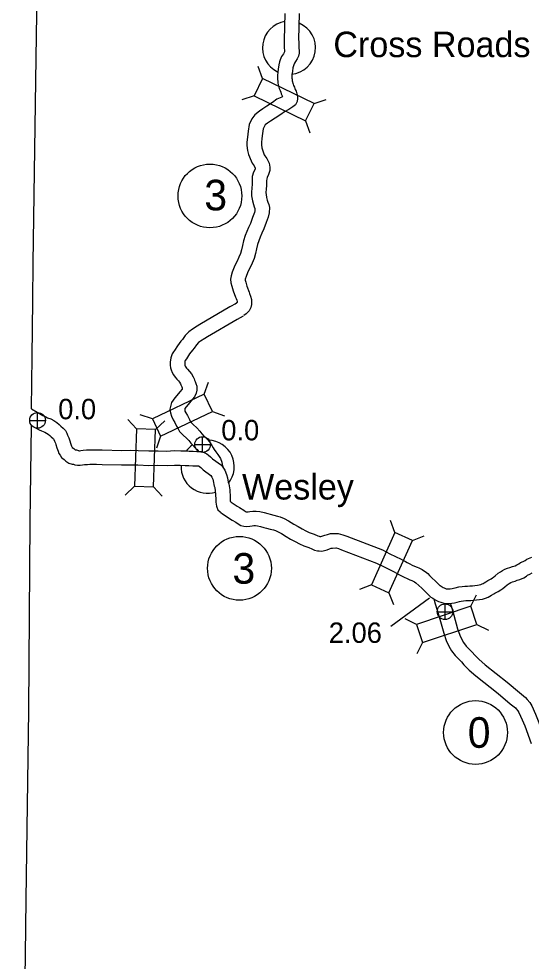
# Model space of a CAD drawing. Extents: x -939622 to -934245, y 1383184 to 1385301.
# Drawn here: x -935555.3 to -935523.5, y 1384079.7 to 1384138.3 of the extents above; entities that cross this region are included whole.
import ezdxf

# ---------------------------------------------------------------- set-up
doc = ezdxf.new("R2010")
doc.units = 0
for name, color, linetype in [('Level 10', 7, 'Continuous'), ('Level 2', 7, 'Continuous'), ('Level 20', 7, 'Continuous'), ('Level 24', 7, 'Continuous'), ('Level 25', 7, 'Continuous'), ('Level 26', 7, 'Continuous'), ('Level 27', 7, 'Continuous')]:
    doc.layers.add(name, color=color, linetype=linetype)

msp = doc.modelspace()

# ---------------------------------------------------------------- linework, layer by layer
at = {"layer": 'Level 10'}
for points in [[(-935538.758, 1384138.605), (-935538.795, 1384136.965), (-935538.789, 1384136.816), (-935538.79, 1384136.648), (-935538.787, 1384136.446), (-935538.774, 1384136.318), (-935538.765, 1384136.237), (-935538.764, 1384136.219), (-935538.766, 1384136.214), (-935538.839, 1384136.094), (-935538.949, 1384135.931), (-935539.039, 1384135.715), (-935539.079, 1384135.593), (-935539.127, 1384135.413), (-935539.173, 1384135.133), (-935539.19, 1384134.958), (-935539.212, 1384134.75), (-935539.205, 1384134.491), (-935539.188, 1384134.399), (-935539.178, 1384134.273), (-935539.096, 1384133.946), (-935539.046, 1384133.802), (-935539.003, 1384133.7), (-935538.973, 1384133.607), (-935538.921, 1384133.49), (-935538.897, 1384133.441), (-935538.945, 1384133.408), (-935539.24, 1384133.271), (-935539.523, 1384133.066), (-935539.86, 1384132.833), (-935540.113, 1384132.668), (-935540.334, 1384132.535), (-935540.624, 1384132.307), (-935540.808, 1384132.045), (-935540.96, 1384131.7), (-935541.036, 1384131.281), (-935541.079, 1384130.922), (-935541.103, 1384130.61), (-935541.101, 1384130.395), (-935541.072, 1384130.087), (-935541.001, 1384129.834), (-935540.846, 1384129.45), (-935540.773, 1384129.303), (-935540.648, 1384129.122), (-935540.585, 1384128.994), (-935540.583, 1384128.985), (-935540.601, 1384128.916), (-935540.691, 1384128.734), (-935540.771, 1384128.471), (-935540.78, 1384128.219), (-935540.783, 1384127.958), (-935540.804, 1384127.778), (-935540.822, 1384127.463), (-935540.819, 1384127.264), (-935540.767, 1384126.952), (-935540.701, 1384126.735), (-935540.654, 1384126.593), (-935540.615, 1384126.479), (-935540.606, 1384126.444), (-935540.611, 1384126.342), (-935540.642, 1384126.224), (-935540.751, 1384125.932), (-935540.893, 1384125.559), (-935541.004, 1384125.296), (-935541.105, 1384125.046), (-935541.214, 1384124.8), (-935541.316, 1384124.48), (-935541.381, 1384124.182), (-935541.445, 1384123.917), (-935541.509, 1384123.68), (-935541.606, 1384123.452), (-935541.714, 1384123.209), (-935541.807, 1384123.032), (-935541.906, 1384122.832), (-935542.013, 1384122.527), (-935542.079, 1384122.296), (-935542.121, 1384122.094), (-935542.1, 1384121.869), (-935542.046, 1384121.659), (-935541.954, 1384121.371), (-935541.81, 1384120.973), (-935541.781, 1384120.896), (-935541.74, 1384120.778), (-935541.72, 1384120.695), (-935541.717, 1384120.642), (-935541.718, 1384120.639), (-935541.74, 1384120.618), (-935541.836, 1384120.544)], [(-935537.859, 1384138.591), (-935537.895, 1384136.972), (-935537.889, 1384136.832), (-935537.89, 1384136.652), (-935537.888, 1384136.5), (-935537.879, 1384136.412), (-935537.87, 1384136.325), (-935537.851, 1384136.122), (-935537.897, 1384135.939), (-935537.979, 1384135.777), (-935538.081, 1384135.609), (-935538.152, 1384135.503), (-935538.195, 1384135.401), (-935538.216, 1384135.337), (-935538.246, 1384135.223), (-935538.28, 1384135.017), (-935538.295, 1384134.868), (-935538.31, 1384134.715), (-935538.307, 1384134.584), (-935538.294, 1384134.514), (-935538.287, 1384134.418), (-935538.233, 1384134.204), (-935538.206, 1384134.125), (-935538.16, 1384134.017), (-935538.131, 1384133.93), (-935538.106, 1384133.872), (-935538.055, 1384133.769), (-935538.023, 1384133.684), (-935537.998, 1384133.596), (-935537.971, 1384133.455), (-935537.972, 1384133.321), (-935537.989, 1384133.126), (-935538.034, 1384133.051), (-935538.086, 1384132.926), (-935538.256, 1384132.788), (-935538.5, 1384132.623), (-935538.782, 1384132.491), (-935539.004, 1384132.331), (-935539.358, 1384132.086), (-935539.634, 1384131.905), (-935539.822, 1384131.793), (-935539.964, 1384131.68), (-935540.021, 1384131.6), (-935540.093, 1384131.435), (-935540.146, 1384131.147), (-935540.183, 1384130.833), (-935540.203, 1384130.581), (-935540.201, 1384130.442), (-935540.184, 1384130.251), (-935540.148, 1384130.125), (-935540.024, 1384129.818), (-935539.996, 1384129.761), (-935539.871, 1384129.581), (-935539.732, 1384129.3), (-935539.676, 1384129.059), (-935539.689, 1384128.843), (-935539.755, 1384128.597), (-935539.852, 1384128.402), (-935539.875, 1384128.323), (-935539.88, 1384128.196), (-935539.884, 1384127.899), (-935539.907, 1384127.701), (-935539.921, 1384127.445), (-935539.92, 1384127.344), (-935539.889, 1384127.158), (-935539.843, 1384127.008), (-935539.801, 1384126.88), (-935539.751, 1384126.735), (-935539.701, 1384126.536), (-935539.716, 1384126.206), (-935539.783, 1384125.951), (-935539.909, 1384125.614), (-935540.058, 1384125.225), (-935540.171, 1384124.954), (-935540.276, 1384124.694), (-935540.372, 1384124.479), (-935540.446, 1384124.247), (-935540.504, 1384123.981), (-935540.573, 1384123.694), (-935540.656, 1384123.385), (-935540.782, 1384123.091), (-935540.903, 1384122.818), (-935541.004, 1384122.624), (-935541.075, 1384122.482), (-935541.155, 1384122.253), (-935541.204, 1384122.082), (-935541.212, 1384122.045), (-935541.21, 1384122.023), (-935541.181, 1384121.908), (-935541.101, 1384121.661), (-935540.966, 1384121.285), (-935540.936, 1384121.205), (-935540.876, 1384121.034), (-935540.826, 1384120.829), (-935540.814, 1384120.63), (-935540.815, 1384120.514), (-935540.871, 1384120.33), (-935540.957, 1384120.122), (-935541.151, 1384119.935), (-935541.289, 1384119.829)], [(-935541.778, 1384120.582), (-935542.156, 1384120.375), (-935544.026, 1384119.284), (-935544.2, 1384119.172), (-935544.489, 1384118.991), (-935544.712, 1384118.827), (-935544.932, 1384118.588), (-935545.098, 1384118.354), (-935545.198, 1384118.23), (-935545.407, 1384117.96), (-935545.598, 1384117.653), (-935545.657, 1384117.575), (-935545.748, 1384117.445), (-935545.837, 1384117.213), (-935545.867, 1384116.927), (-935545.868, 1384116.743), (-935545.842, 1384116.585), (-935545.812, 1384116.458), (-935545.746, 1384116.304), (-935545.668, 1384116.149), (-935545.563, 1384116.001), (-935545.458, 1384115.888), (-935545.363, 1384115.779), (-935545.298, 1384115.694), (-935545.233, 1384115.588), (-935545.201, 1384115.523), (-935545.181, 1384115.476), (-935545.153, 1384115.408), (-935545.126, 1384115.335), (-935545.117, 1384115.302), (-935545.117, 1384115.283), (-935545.126, 1384115.262), (-935545.279, 1384115.088), (-935545.453, 1384114.87), (-935545.582, 1384114.72), (-935545.681, 1384114.579), (-935545.789, 1384114.44), (-935545.882, 1384114.014), (-935545.854, 1384113.788), (-935545.798, 1384113.574), (-935545.686, 1384113.359), (-935545.587, 1384113.192), (-935545.467, 1384112.95), (-935545.401, 1384112.832), (-935545.286, 1384112.631), (-935545.071, 1384112.411), (-935544.856, 1384112.217), (-935544.713, 1384112.061), (-935544.595, 1384111.908), (-935544.43, 1384111.732), (-935544.389, 1384111.681), (-935544.275, 1384111.582), (-935544.203, 1384111.518), (-935544.152, 1384111.454), (-935544.112, 1384111.393)], [(-935541.347, 1384119.791), (-935541.714, 1384119.592), (-935543.557, 1384118.515), (-935543.719, 1384118.412), (-935543.983, 1384118.246), (-935544.109, 1384118.153), (-935544.231, 1384118.021), (-935544.379, 1384117.812), (-935544.491, 1384117.673), (-935544.667, 1384117.445), (-935544.856, 1384117.141), (-935544.929, 1384117.045), (-935544.947, 1384117.02), (-935544.955, 1384117), (-935544.968, 1384116.877), (-935544.968, 1384116.816), (-935544.959, 1384116.763), (-935544.953, 1384116.739), (-935544.93, 1384116.683), (-935544.896, 1384116.616), (-935544.864, 1384116.571), (-935544.789, 1384116.491), (-935544.664, 1384116.347), (-935544.555, 1384116.203), (-935544.442, 1384116.021), (-935544.384, 1384115.9), (-935544.352, 1384115.827), (-935544.314, 1384115.732), (-935544.269, 1384115.613), (-935544.219, 1384115.435), (-935544.215, 1384115.203), (-935544.252, 1384115.015), (-935544.357, 1384114.773), (-935544.589, 1384114.51), (-935544.759, 1384114.297), (-935544.871, 1384114.166), (-935544.953, 1384114.05), (-935544.97, 1384113.971), (-935544.968, 1384113.957), (-935544.953, 1384113.901), (-935544.899, 1384113.797), (-935544.795, 1384113.621), (-935544.672, 1384113.371), (-935544.619, 1384113.278), (-935544.562, 1384113.178), (-935544.447, 1384113.06), (-935544.221, 1384112.857), (-935544.023, 1384112.64), (-935543.909, 1384112.492), (-935543.752, 1384112.324), (-935543.739, 1384112.309), (-935543.68, 1384112.258), (-935543.549, 1384112.14), (-935543.421, 1384111.982), (-935543.278, 1384111.76), (-935543.202, 1384111.624), (-935543.13, 1384111.514), (-935543.042, 1384111.372), (-935543.031, 1384111.358), (-935542.902, 1384111.209), (-935542.753, 1384110.95), (-935542.673, 1384110.724), (-935542.635, 1384110.575), (-935542.583, 1384110.402), (-935542.581, 1384110.372)], [(-935554.475, 1384114.027), (-935553.766, 1384113.628), (-935553.592, 1384113.542), (-935553.483, 1384113.487), (-935553.285, 1384113.408), (-935553.101, 1384113.315), (-935552.902, 1384113.184), (-935552.753, 1384113.059), (-935552.652, 1384112.967), (-935552.506, 1384112.837), (-935552.378, 1384112.693), (-935552.288, 1384112.531), (-935552.236, 1384112.405), (-935552.153, 1384112.233), (-935552.097, 1384112.058), (-935552.057, 1384111.897), (-935551.989, 1384111.72), (-935551.969, 1384111.668), (-935551.956, 1384111.647), (-935551.947, 1384111.634), (-935551.857, 1384111.564), (-935551.778, 1384111.49), (-935551.692, 1384111.481), (-935551.562, 1384111.442), (-935551.534, 1384111.436), (-935551.509, 1384111.436), (-935551.423, 1384111.444), (-935551.276, 1384111.466), (-935551.057, 1384111.482), (-935550.872, 1384111.491), (-935550.695, 1384111.49), (-935550.427, 1384111.489), (-935550.084, 1384111.485), (-935548.88, 1384111.458), (-935548.325, 1384111.462), (-935547.848, 1384111.448), (-935547.193, 1384111.425), (-935546.616, 1384111.436), (-935546.068, 1384111.413), (-935545.621, 1384111.445), (-935545.216, 1384111.434), (-935544.901, 1384111.418), (-935544.684, 1384111.411), (-935544.442, 1384111.401), (-935544.223, 1384111.395), (-935544.094, 1384111.394), (-935543.949, 1384111.379), (-935543.878, 1384111.36), (-935543.756, 1384111.331), (-935543.603, 1384111.244), (-935543.488, 1384111.157), (-935543.357, 1384111.051), (-935543.236, 1384110.921), (-935542.69, 1384110.539)], [(-935554.458, 1384112.985), (-935554.186, 1384112.832), (-935553.995, 1384112.737), (-935553.853, 1384112.666), (-935553.656, 1384112.587), (-935553.553, 1384112.535), (-935553.441, 1384112.461), (-935553.345, 1384112.381), (-935553.255, 1384112.299), (-935553.144, 1384112.2), (-935553.117, 1384112.169), (-935553.1, 1384112.138), (-935553.057, 1384112.036), (-935552.991, 1384111.901), (-935552.964, 1384111.812), (-935552.916, 1384111.624), (-935552.829, 1384111.398), (-935552.778, 1384111.264), (-935552.708, 1384111.153), (-935552.609, 1384111.009), (-935552.443, 1384110.88), (-935552.34, 1384110.783), (-935552.168, 1384110.665), (-935551.956, 1384110.604), (-935551.871, 1384110.595), (-935551.78, 1384110.567), (-935551.623, 1384110.536), (-935551.467, 1384110.536), (-935551.314, 1384110.551), (-935551.179, 1384110.57), (-935551.002, 1384110.583), (-935550.851, 1384110.591), (-935550.698, 1384110.59), (-935550.434, 1384110.59), (-935550.099, 1384110.585), (-935548.887, 1384110.558), (-935548.334, 1384110.562), (-935547.876, 1384110.549), (-935547.201, 1384110.525), (-935546.626, 1384110.535), (-935546.054, 1384110.512), (-935545.602, 1384110.544), (-935545.251, 1384110.534), (-935544.937, 1384110.518), (-935544.716, 1384110.512), (-935544.473, 1384110.502), (-935544.237, 1384110.495), (-935544.144, 1384110.495), (-935544.115, 1384110.491), (-935544.097, 1384110.486), (-935544.092, 1384110.485), (-935544.043, 1384110.448), (-935543.972, 1384110.39), (-935543.83, 1384110.238), (-935543.348, 1384109.902)], [(-935542.69, 1384110.539), (-935542.483, 1384110.222), (-935542.374, 1384109.964), (-935542.321, 1384109.753), (-935542.268, 1384109.48), (-935542.225, 1384109.37), (-935542.173, 1384108.999), (-935542.168, 1384108.819), (-935542.155, 1384108.727), (-935542.139, 1384108.54), (-935542.135, 1384108.411), (-935542.138, 1384108.355), (-935542.137, 1384108.309), (-935542.135, 1384108.294), (-935542.131, 1384108.28), (-935542.077, 1384108.235), (-935541.958, 1384108.152), (-935541.705, 1384107.984), (-935541.564, 1384107.901), (-935541.306, 1384107.743), (-935541.183, 1384107.657), (-935541.152, 1384107.641), (-935541.135, 1384107.637), (-935541.122, 1384107.636), (-935541.036, 1384107.639), (-935540.925, 1384107.661), (-935540.74, 1384107.688), (-935540.522, 1384107.687), (-935540.301, 1384107.667), (-935540.031, 1384107.601), (-935539.817, 1384107.535), (-935539.67, 1384107.5), (-935539.424, 1384107.435), (-935539.209, 1384107.377), (-935539.034, 1384107.32), (-935538.792, 1384107.225), (-935538.522, 1384107.083), (-935538.19, 1384106.879), (-935537.93, 1384106.722), (-935537.682, 1384106.576), (-935537.441, 1384106.453), (-935537.247, 1384106.364), (-935536.934, 1384106.258), (-935536.709, 1384106.157), (-935536.619, 1384106.117), (-935536.582, 1384106.108), (-935536.564, 1384106.107), (-935536.525, 1384106.105), (-935536.398, 1384106.14), (-935536.274, 1384106.184), (-935536.103, 1384106.24), (-935535.908, 1384106.283), (-935535.601, 1384106.297), (-935535.446, 1384106.296), (-935535.142, 1384106.217), (-935534.901, 1384106.12), (-935532.682, 1384105.279), (-935532.227, 1384105.038), (-935531.529, 1384104.696), (-935531.375, 1384104.61), (-935531.261, 1384104.545), (-935531.156, 1384104.494), (-935531.024, 1384104.43), (-935530.808, 1384104.309), (-935530.54, 1384104.199), (-935530.428, 1384104.157), (-935530.221, 1384104.052), (-935530.135, 1384103.987), (-935530.034, 1384103.935), (-935529.883, 1384103.81), (-935529.761, 1384103.683), (-935529.618, 1384103.543), (-935529.401, 1384103.336), (-935529.147, 1384103.079)], [(-935543.348, 1384109.902), (-935543.281, 1384109.798), (-935543.23, 1384109.677), (-935543.2, 1384109.557), (-935543.136, 1384109.229), (-935543.102, 1384109.142), (-935543.071, 1384108.924), (-935543.066, 1384108.743), (-935543.05, 1384108.625), (-935543.037, 1384108.488), (-935543.036, 1384108.424), (-935543.039, 1384108.366), (-935543.035, 1384108.238), (-935543.019, 1384108.115), (-935542.985, 1384107.993), (-935542.964, 1384107.923), (-935542.903, 1384107.769), (-935542.773, 1384107.646), (-935542.719, 1384107.599), (-935542.624, 1384107.518), (-935542.463, 1384107.408), (-935542.183, 1384107.22), (-935542.026, 1384107.128), (-935541.799, 1384106.99), (-935541.647, 1384106.883), (-935541.475, 1384106.796), (-935541.288, 1384106.746), (-935541.14, 1384106.734), (-935540.931, 1384106.742), (-935540.773, 1384106.774), (-935540.676, 1384106.788), (-935540.565, 1384106.787), (-935540.45, 1384106.777), (-935540.271, 1384106.733), (-935540.053, 1384106.666), (-935539.889, 1384106.627), (-935539.656, 1384106.565), (-935539.464, 1384106.514), (-935539.339, 1384106.473), (-935539.168, 1384106.405), (-935538.966, 1384106.3), (-935538.659, 1384106.111), (-935538.391, 1384105.949), (-935538.114, 1384105.786), (-935537.834, 1384105.643), (-935537.579, 1384105.527), (-935537.264, 1384105.42), (-935537.076, 1384105.334), (-935536.903, 1384105.259), (-935536.73, 1384105.219), (-935536.628, 1384105.209), (-935536.505, 1384105.204), (-935536.367, 1384105.215), (-935536.129, 1384105.281), (-935535.983, 1384105.332), (-935535.865, 1384105.371), (-935535.791, 1384105.387), (-935535.582, 1384105.397), (-935535.563, 1384105.396), (-935535.424, 1384105.36), (-935535.228, 1384105.282), (-935533.054, 1384104.457), (-935532.63, 1384104.233), (-935532.297, 1384104.076), (-935531.969, 1384103.911), (-935531.818, 1384103.827), (-935531.681, 1384103.748), (-935531.548, 1384103.684), (-935531.506, 1384103.663), (-935530.987, 1384103.41), (-935530.871, 1384103.362), (-935530.791, 1384103.332), (-935530.699, 1384103.285), (-935530.618, 1384103.224), (-935530.245, 1384102.897), (-935530.032, 1384102.693), (-935529.683, 1384102.342)], [(-935529.147, 1384103.079), (-935529.105, 1384103.058), (-935528.985, 1384102.974), (-935528.919, 1384102.935), (-935528.861, 1384102.908), (-935528.743, 1384102.863), (-935528.699, 1384102.847), (-935528.681, 1384102.846), (-935528.599, 1384102.846), (-935528.484, 1384102.857), (-935528.366, 1384102.872), (-935528.273, 1384102.89), (-935528.173, 1384102.924), (-935527.955, 1384102.982), (-935527.746, 1384103.003), (-935527.58, 1384103.021), (-935527.418, 1384103.03), (-935527.261, 1384103.039), (-935527.104, 1384103.047), (-935526.946, 1384103.058), (-935526.796, 1384103.078), (-935526.677, 1384103.099), (-935526.586, 1384103.124), (-935526.502, 1384103.159), (-935526.438, 1384103.194), (-935526.38, 1384103.224), (-935526.277, 1384103.293), (-935526.149, 1384103.378), (-935526.017, 1384103.44), (-935525.941, 1384103.476), (-935525.848, 1384103.534), (-935525.79, 1384103.578), (-935525.687, 1384103.669), (-935525.497, 1384103.828), (-935525.368, 1384103.916), (-935525.244, 1384103.987), (-935525.082, 1384104.07), (-935524.919, 1384104.131), (-935524.772, 1384104.182), (-935524.61, 1384104.248), (-935524.451, 1384104.291), (-935524.338, 1384104.339), (-935524.232, 1384104.408), (-935524.113, 1384104.484), (-935523.952, 1384104.559), (-935523.838, 1384104.622), (-935523.723, 1384104.691), (-935523.528, 1384104.779), (-935523.406, 1384104.831)], [(-935529.683, 1384102.342), (-935529.569, 1384102.284), (-935529.474, 1384102.218), (-935529.337, 1384102.136), (-935529.209, 1384102.078), (-935529.058, 1384102.02), (-935528.887, 1384101.958), (-935528.712, 1384101.946), (-935528.555, 1384101.946), (-935528.382, 1384101.963), (-935528.224, 1384101.983), (-935528.042, 1384102.018), (-935527.913, 1384102.062), (-935527.795, 1384102.093), (-935527.651, 1384102.108), (-935527.504, 1384102.124), (-935527.367, 1384102.132), (-935527.212, 1384102.14), (-935527.051, 1384102.149), (-935526.856, 1384102.162), (-935526.658, 1384102.188), (-935526.477, 1384102.22), (-935526.292, 1384102.272), (-935526.117, 1384102.344), (-935526.014, 1384102.4), (-935525.916, 1384102.452), (-935525.778, 1384102.545), (-935525.708, 1384102.591), (-935525.636, 1384102.625), (-935525.508, 1384102.685), (-935525.336, 1384102.793), (-935525.22, 1384102.881), (-935525.1, 1384102.987), (-935524.953, 1384103.11), (-935524.89, 1384103.153), (-935524.816, 1384103.195), (-935524.719, 1384103.244), (-935524.613, 1384103.285), (-935524.454, 1384103.34), (-935524.321, 1384103.394), (-935524.156, 1384103.439), (-935523.915, 1384103.54), (-935523.744, 1384103.651), (-935523.678, 1384103.694), (-935523.544, 1384103.756), (-935523.388, 1384103.843)], [(-935529.496, 1384102.233), (-935529.418, 1384101.923), (-935529.283, 1384101.533), (-935529.124, 1384100.974), (-935528.887, 1384100.1), (-935528.728, 1384099.645), (-935528.569, 1384099.298), (-935528.397, 1384099.009), (-935528.174, 1384098.715), (-935527.789, 1384098.31), (-935527.628, 1384098.126), (-935527.427, 1384097.916), (-935527.305, 1384097.803), (-935526.883, 1384097.446), (-935525.516, 1384096.353), (-935524.752, 1384095.715), (-935524.427, 1384095.452), (-935524.38, 1384095.402), (-935524.281, 1384095.277), (-935524.216, 1384095.169), (-935524.006, 1384094.713), (-935523.857, 1384094.339), (-935523.459, 1384093.254)], [(-935528.477, 1384101.954), (-935528.425, 1384101.804), (-935528.257, 1384101.215), (-935528.027, 1384100.366), (-935527.893, 1384099.982), (-935527.771, 1384099.717), (-935527.649, 1384099.512), (-935527.487, 1384099.298), (-935527.125, 1384098.917), (-935526.964, 1384098.733), (-935526.797, 1384098.558), (-935526.71, 1384098.478), (-935526.311, 1384098.141), (-935524.947, 1384097.05), (-935524.181, 1384096.411), (-935523.812, 1384096.113), (-935523.698, 1384095.99), (-935523.541, 1384095.792), (-935523.42, 1384095.593), (-935523.179, 1384095.068), (-935523.016, 1384094.661), (-935522.614, 1384093.564)]]:
    msp.add_lwpolyline(points, dxfattribs=at)
at = {"layer": 'Level 2'}
for points in [[(-935554.475, 1384114.03), (-935554.437, 1384117.272), (-935554.396, 1384120.764), (-935554.375, 1384123.088), (-935554.171, 1384137.22), (-935554.05, 1384145.025), (-935548.388, 1384163.657)], [(-935554.636, 1384095.293), (-935554.557, 1384107.08), (-935554.487, 1384112.984)], [(-935555.265, 1384054.009), (-935555.167, 1384061.722), (-935555.036, 1384067.565), (-935554.858, 1384080.114), (-935554.818, 1384083.548), (-935554.636, 1384095.293)]]:
    msp.add_lwpolyline(points, dxfattribs=at)
at = {"layer": 'Level 20'}
for p, q in [((-935540.147, 1384134.552), (-935540.407, 1384135.3)), ((-935540.665, 1384133.483), (-935541.413, 1384133.224)), ((-935536.94, 1384132.998), (-935536.192, 1384133.257)), ((-935537.458, 1384131.929), (-935537.198, 1384131.18)), ((-935543.761, 1384114.946), (-935543.498, 1384115.693)), ((-935547.964, 1384112.785), (-935548.505, 1384113.364)), ((-935546.976, 1384113.408), (-935547.723, 1384113.672)), ((-935543.249, 1384113.874), (-935542.502, 1384113.61)), ((-935546.777, 1384112.744), (-935546.198, 1384113.284)), ((-935546.464, 1384112.336), (-935546.727, 1384111.59)), ((-935548.088, 1384109.223), (-935548.667, 1384108.683)), ((-935546.901, 1384109.182), (-935546.361, 1384108.603)), ((-935531.916, 1384106.352), (-935532.198, 1384107.092)), ((-935530.832, 1384105.865), (-935530.092, 1384106.146)), ((-935533.376, 1384103.101), (-935534.117, 1384102.819)), ((-935532.293, 1384102.614), (-935532.011, 1384101.873)), ((-935527.201, 1384101.774), (-935526.847, 1384102.483)), ((-935530.582, 1384100.646), (-935531.29, 1384101)), ((-935526.825, 1384100.647), (-935526.116, 1384100.294)), ((-935530.205, 1384099.519), (-935530.559, 1384098.81))]:
    msp.add_line(p, q, dxfattribs=at)
for points in [[(-935540.665, 1384133.483), (-935537.458, 1384131.929), (-935536.94, 1384132.998), (-935540.147, 1384134.552)], [(-935546.464, 1384112.336), (-935543.249, 1384113.874), (-935543.761, 1384114.946), (-935546.976, 1384113.408)], [(-935547.964, 1384112.785), (-935548.088, 1384109.223), (-935546.901, 1384109.182), (-935546.777, 1384112.744)], [(-935532.293, 1384102.614), (-935530.832, 1384105.865), (-935531.916, 1384106.352), (-935533.376, 1384103.101)], [(-935530.205, 1384099.519), (-935526.825, 1384100.647), (-935527.201, 1384101.774), (-935530.582, 1384100.646)]]:
    msp.add_lwpolyline(points, close=True, dxfattribs=at)
at = {"layer": 'Level 24'}
for centre, start, end in [((-935538.49, 1384136.464), 99.06623, 244.35949), ((-935538.49, 1384136.464), 275.19745, 67.44693), ((-935543.54, 1384110.439), 124.58962, 143.97741), ((-935543.54, 1384110.439), 321.37212, 88.40445), ((-935543.54, 1384110.439), 177.73764, 287.55368)]:
    msp.add_arc(centre, 1.65, start, end, dxfattribs=at)
at = {"layer": 'Level 25'}
msp.add_line((-935532.16, 1384100.54), (-935529.767, 1384102.303), dxfattribs=at)
at = {"layer": 'Level 26'}
for p, q in [((-935554.105, 1384112.834), (-935554.105, 1384113.809)), ((-935554.593, 1384113.321), (-935553.618, 1384113.321)), ((-935543.859, 1384111.333), (-935543.859, 1384112.308)), ((-935544.346, 1384111.82), (-935543.371, 1384111.82)), ((-935528.804, 1384100.946), (-935528.804, 1384101.921)), ((-935529.292, 1384101.434), (-935528.317, 1384101.434))]:
    msp.add_line(p, q, dxfattribs=at)
for centre in [(-935554.105, 1384113.321), (-935543.859, 1384111.82), (-935528.804, 1384101.434)]:
    msp.add_circle(centre, 0.487, dxfattribs=at)
at = {"layer": 'Level 27'}
for centre in [(-935543.403, 1384127.262), (-935541.569, 1384104.129), (-935526.91, 1384093.929)]:
    msp.add_circle(centre, 1.98, dxfattribs=at)

# ---------------------------------------------------------------- texts
at = {"layer": 'Level 24'}
for s, p in [('Cross Roads', (-935535.74, 1384135.885)), ('Wesley', (-935541.409, 1384108.402))]:
    msp.add_text(s, height=1.584, dxfattribs=at).set_placement(p)
at = {"layer": 'Level 25'}
for s, p in [('0.0', (-935552.823, 1384113.389)), ('0.0', (-935542.697, 1384112.078)), ('2.06', (-935536.023, 1384099.497))]:
    msp.add_text(s, height=1.2672, dxfattribs=at).set_placement(p)
at = {"layer": 'Level 27'}
for s, p in [('3', (-935543.751, 1384126.365)), ('3', (-935542.005, 1384103.173)), ('0', (-935527.394, 1384092.979))]:
    msp.add_text(s, height=1.901, dxfattribs=at).set_placement(p)

doc.saveas('drawing.dxf')
